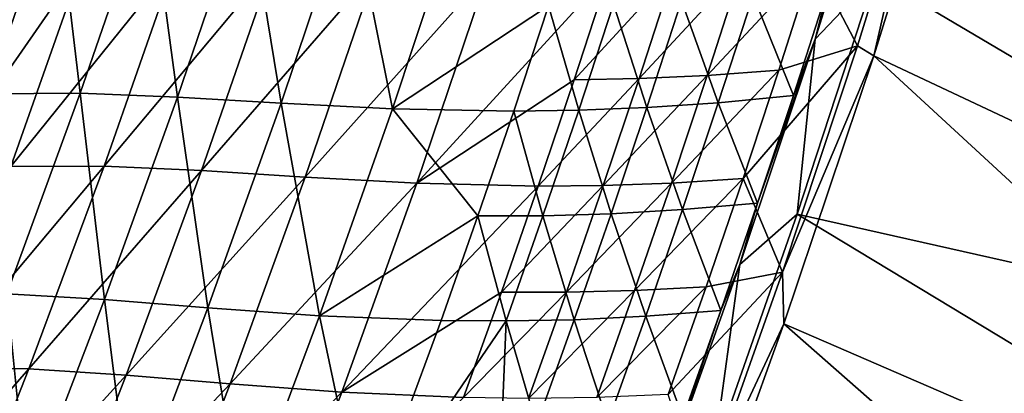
# Model space of a CAD drawing. Header units: metres. Extents: x -1 to 1402, y -1402 to 1.
# Tile 316 of 444: x 1237 to 1301, y -745 to -721. Entities that reach past the tile are written whole.
import ezdxf

# ---------------------------------------------------------------- set-up
doc = ezdxf.new("R2010")
doc.units = ezdxf.units.M

msp = doc.modelspace()

# ---------------------------------------------------------------- linework, layer by layer
at = {"layer": 'None0'}
for points in [[(1301.86499, -692.09436, -32.129154), (1343.546997, -729.261292, -3), (1297.314819, -707.90094, -32.128944)], [(1297.074219, -703.463257, -29.54385), (1292.544312, -718.334961, -29.543623), (1342.767334, -729.163757)], [(1297.074219, -703.463257, -29.54385), (1342.767334, -729.163757), (1347.497803, -713.16217)], [(1288.666748, -722.436462, -30.957438), (1293.245361, -707.761719, -30.957695), (1289.505005, -719.092834, -32.353523)], [(1292.544312, -718.334961, -29.543623), (1293.245361, -707.761719, -30.957695), (1288.666748, -722.436462, -30.957438)], [(1295.966187, -708.119385, -32.844994), (1291.409668, -722.869568, -32.845009), (1288.555908, -717.414856, -60.693943)], [(1295.966187, -708.119385, -32.844994), (1292.456665, -723.520264, -32.128693), (1291.409668, -722.869568, -32.845009)], [(1297.314819, -707.90094, -32.128944), (1338.482666, -745.180298, -3), (1292.456665, -723.520264, -32.128693)], [(1297.314819, -707.90094, -32.128944), (1292.456665, -723.520264, -32.128693), (1295.966187, -708.119385, -32.844994)], [(1343.546997, -729.261292, -3), (1338.482666, -745.180298, -3), (1297.314819, -707.90094, -32.128944)], [(1241.158569, -725.933289, -367.858002), (1245.648071, -712.868835, -367.85379), (1239.629028, -713.013367, -423.81366)], [(1247.452393, -726.193787, -311.880219), (1245.648071, -712.868835, -367.85379), (1241.158569, -725.933289, -367.858002)], [(1247.452393, -726.193787, -311.880219), (1251.932617, -713.010193, -311.875641), (1245.648071, -712.868835, -367.85379)], [(1239.629028, -713.013367, -423.81366), (1233.987915, -716.128784, -468.778473), (1235.134644, -725.975891, -423.817261)], [(1241.158569, -725.933289, -367.858002), (1239.629028, -713.013367, -423.81366), (1235.134644, -725.975891, -423.817261)], [(1254.139526, -726.587158, -255.898575), (1251.932617, -713.010193, -311.875641), (1247.452393, -726.193787, -311.880219)], [(1254.139526, -726.587158, -255.898575), (1258.607666, -713.268555, -255.894028), (1251.932617, -713.010193, -311.875641)], [(1261.343018, -726.942932, -199.931488), (1258.607666, -713.268555, -255.894028), (1254.139526, -726.587158, -255.898575)], [(1261.343018, -726.942932, -199.931488), (1265.797729, -713.474731, -199.927292), (1258.607666, -713.268555, -255.894028)], [(1271.438599, -720.285217, -143.998688), (1265.797729, -713.474731, -199.927292), (1261.343018, -726.942932, -199.931488)], [(1236.39624, -718.312439, -469.059692), (1241.292847, -717.568604, -424.099335), (1231.806641, -731.244873, -469.041473)], [(1241.292847, -717.568604, -424.099335), (1236.669678, -730.666748, -424.101624), (1231.806641, -731.244873, -469.041473)], [(1242.69873, -730.649902, -368.185089), (1236.669678, -730.666748, -424.101624), (1247.317261, -717.448059, -368.180725)], [(1236.669678, -730.666748, -424.101624), (1241.292847, -717.568604, -424.099335), (1247.317261, -717.448059, -368.180725)], [(1242.69873, -730.649902, -368.185089), (1247.317261, -717.448059, -368.180725), (1253.611572, -717.617126, -312.230316)], [(1253.611572, -717.617126, -312.230316), (1249.002563, -730.939697, -312.235718), (1242.69873, -730.649902, -368.185089)], [(1249.002563, -730.939697, -312.235718), (1253.611572, -717.617126, -312.230316), (1260.299072, -717.906311, -256.268341)], [(1255.702637, -731.365601, -256.273804), (1249.002563, -730.939697, -312.235718), (1260.299072, -717.906311, -256.268341)], [(1260.299072, -717.906311, -256.268341), (1267.501587, -718.14624, -200.324707), (1255.702637, -731.365601, -256.273804)], [(1283.936646, -717.797974, -88.583763), (1281.693237, -724.785339, -88.584999), (1277.289551, -724.98407, -116.496582)], [(1283.936646, -717.797974, -88.583763), (1277.289551, -724.98407, -116.496582), (1279.536255, -718.041565, -116.494888)], [(1288.555908, -717.414856, -60.693943), (1281.693237, -724.785339, -88.584999), (1283.936646, -717.797974, -88.583763)], [(1288.555908, -717.414856, -60.693943), (1286.315308, -724.448364, -60.694691), (1281.693237, -724.785339, -88.584999)], [(1291.409668, -722.869568, -32.845009), (1286.315308, -724.448364, -60.694691), (1288.555908, -717.414856, -60.693943)], [(1267.501587, -718.14624, -200.324707), (1262.919189, -731.756958, -200.329773), (1255.702637, -731.365601, -256.273804)], [(1275.340454, -718.166748, -144.423187), (1262.919189, -731.756958, -200.329773), (1267.501587, -718.14624, -200.324707)], [(1275.340454, -718.166748, -144.423187), (1273.090088, -725.065796, -144.425293), (1262.919189, -731.756958, -200.329773)], [(1279.536255, -718.041565, -116.494888), (1277.289551, -724.98407, -116.496582), (1273.090088, -725.065796, -144.425293)], [(1279.536255, -718.041565, -116.494888), (1273.090088, -725.065796, -144.425293), (1275.340454, -718.166748, -144.423187)], [(1292.544312, -718.334961, -29.543623), (1287.503052, -733.753845, -29.54335), (1337.706055, -745.063843)], [(1287.503052, -733.753845, -29.54335), (1292.544312, -718.334961, -29.543623), (1288.666748, -722.436462, -30.957438)], [(1292.544312, -718.334961, -29.543623), (1337.706055, -745.063843), (1342.767334, -729.163757)], [(1287.261841, -726.078796, -32.353924), (1289.505005, -719.092834, -32.353523), (1284.653687, -719.609314, -60.222061)], [(1288.666748, -722.436462, -30.957438), (1289.505005, -719.092834, -32.353523), (1287.261841, -726.078796, -32.353924)], [(1280.033813, -719.966248, -88.128525), (1282.408569, -726.548157, -60.22295), (1284.653687, -719.609314, -60.222061)], [(1284.653687, -719.609314, -60.222061), (1282.408569, -726.548157, -60.22295), (1287.261841, -726.078796, -32.353924)], [(1269.185303, -727.090454, -144.00032), (1271.438599, -720.285217, -143.998688), (1261.343018, -726.942932, -199.931488)], [(1273.383301, -727.032837, -116.05687), (1271.438599, -720.285217, -143.998688), (1269.185303, -727.090454, -144.00032)], [(1273.383301, -727.032837, -116.05687), (1275.633545, -720.184448, -116.055504), (1271.438599, -720.285217, -143.998688)], [(1277.786377, -726.859192, -88.129646), (1275.633545, -720.184448, -116.055504), (1273.383301, -727.032837, -116.05687)], [(1277.786377, -726.859192, -88.129646), (1280.033813, -719.966248, -88.128525), (1275.633545, -720.184448, -116.055504)], [(1282.408569, -726.548157, -60.22295), (1280.033813, -719.966248, -88.128525), (1277.786377, -726.859192, -88.129646)], [(1283.802612, -737.013, -30.957296), (1288.666748, -722.436462, -30.957438), (1284.950684, -733.045654, -32.354336)], [(1287.503052, -733.753845, -29.54335), (1288.666748, -722.436462, -30.957438), (1283.802612, -737.013, -30.957296)], [(1284.950684, -733.045654, -32.354336), (1288.666748, -722.436462, -30.957438), (1287.261841, -726.078796, -32.353924)], [(1286.315308, -724.448364, -60.694691), (1291.409668, -722.869568, -32.845009), (1284.005127, -731.460571, -60.695396)], [(1291.409668, -722.869568, -32.845009), (1286.556641, -737.518799, -32.84502), (1284.005127, -731.460571, -60.695396)], [(1292.456665, -723.520264, -32.128693), (1286.556641, -737.518799, -32.84502), (1291.409668, -722.869568, -32.845009)], [(1292.456665, -723.520264, -32.128693), (1286.645508, -740.848389, -32.128372), (1286.556641, -737.518799, -32.84502)], [(1292.456665, -723.520264, -32.128693), (1333.094238, -760.992554, -3), (1286.645508, -740.848389, -32.128372)], [(1338.482666, -745.180298, -3), (1333.094238, -760.992554, -3), (1292.456665, -723.520264, -32.128693)], [(1277.289551, -724.98407, -116.496582), (1274.974487, -731.90448, -116.498138), (1270.772095, -731.942444, -144.427231)], [(1277.289551, -724.98407, -116.496582), (1270.772095, -731.942444, -144.427231), (1273.090088, -725.065796, -144.425293)], [(1281.693237, -724.785339, -88.584999), (1274.974487, -731.90448, -116.498138), (1277.289551, -724.98407, -116.496582)], [(1281.693237, -724.785339, -88.584999), (1279.380737, -731.750916, -88.586143), (1274.974487, -731.90448, -116.498138)], [(1286.315308, -724.448364, -60.694691), (1279.380737, -731.750916, -88.586143), (1281.693237, -724.785339, -88.584999)], [(1279.380737, -731.750916, -88.586143), (1286.315308, -724.448364, -60.694691), (1284.005127, -731.460571, -60.695396)], [(1273.090088, -725.065796, -144.425293), (1270.772095, -731.942444, -144.427231), (1262.919189, -731.756958, -200.329773)], [(1236.421265, -738.906311, -367.861511), (1241.158569, -725.933289, -367.858002), (1235.134644, -725.975891, -423.817261)], [(1242.721191, -739.287903, -311.883911), (1241.158569, -725.933289, -367.858002), (1236.421265, -738.906311, -367.861511)], [(1242.721191, -739.287903, -311.883911), (1247.452393, -726.193787, -311.880219), (1241.158569, -725.933289, -367.858002)], [(1249.41748, -739.818054, -255.902222), (1247.452393, -726.193787, -311.880219), (1242.721191, -739.287903, -311.883911)], [(1249.41748, -739.818054, -255.902222), (1254.139526, -726.587158, -255.898575), (1247.452393, -726.193787, -311.880219)], [(1282.408569, -726.548157, -60.22295), (1284.950684, -733.045654, -32.354336), (1287.261841, -726.078796, -32.353924)], [(1256.631592, -740.325317, -199.93483), (1254.139526, -726.587158, -255.898575), (1249.41748, -739.818054, -255.902222)], [(1256.631592, -740.325317, -199.93483), (1261.343018, -726.942932, -199.931488), (1254.139526, -726.587158, -255.898575)], [(1275.472412, -733.732056, -88.130669), (1277.786377, -726.859192, -88.129646), (1273.383301, -727.032837, -116.05687)], [(1280.096313, -733.467346, -60.223808), (1277.786377, -726.859192, -88.129646), (1275.472412, -733.732056, -88.130669)], [(1280.096313, -733.467346, -60.223808), (1282.408569, -726.548157, -60.22295), (1277.786377, -726.859192, -88.129646)], [(1284.950684, -733.045654, -32.354336), (1282.408569, -726.548157, -60.22295), (1280.096313, -733.467346, -60.223808)], [(1266.866821, -733.874878, -144.001801), (1261.343018, -726.942932, -199.931488), (1256.631592, -740.325317, -199.93483)], [(1266.866821, -733.874878, -144.001801), (1269.185303, -727.090454, -144.00032), (1261.343018, -726.942932, -199.931488)], [(1271.067261, -733.860718, -116.058105), (1269.185303, -727.090454, -144.00032), (1266.866821, -733.874878, -144.001801)], [(1271.067261, -733.860718, -116.058105), (1273.383301, -727.032837, -116.05687), (1269.185303, -727.090454, -144.00032)], [(1275.472412, -733.732056, -88.130669), (1273.383301, -727.032837, -116.05687), (1271.067261, -733.860718, -116.058105)], [(1237.827393, -743.753479, -368.188751), (1231.797241, -743.664307, -424.103363), (1242.69873, -730.649902, -368.185089)], [(1231.797241, -743.664307, -424.103363), (1236.669678, -730.666748, -424.101624), (1242.69873, -730.649902, -368.185089)], [(1249.002563, -730.939697, -312.235718), (1237.827393, -743.753479, -368.188751), (1242.69873, -730.649902, -368.185089)], [(1244.137329, -744.165833, -312.240234), (1237.827393, -743.753479, -368.188751), (1249.002563, -730.939697, -312.235718)], [(1244.137329, -744.165833, -312.240234), (1249.002563, -730.939697, -312.235718), (1255.702637, -731.365601, -256.273804)], [(1250.84668, -744.730042, -256.278381), (1244.137329, -744.165833, -312.240234), (1255.702637, -731.365601, -256.273804)], [(1255.702637, -731.365601, -256.273804), (1262.919189, -731.756958, -200.329773), (1250.84668, -744.730042, -256.278381)], [(1262.919189, -731.756958, -200.329773), (1258.07373, -745.274536, -200.334), (1250.84668, -744.730042, -256.278381)], [(1270.772095, -731.942444, -144.427231), (1258.07373, -745.274536, -200.334), (1262.919189, -731.756958, -200.329773)], [(1270.772095, -731.942444, -144.427231), (1268.387329, -738.796326, -144.429001), (1258.07373, -745.274536, -200.334)], [(1274.974487, -731.90448, -116.498138), (1268.387329, -738.796326, -144.429001), (1270.772095, -731.942444, -144.427231)], [(1274.974487, -731.90448, -116.498138), (1272.592041, -738.802429, -116.499557), (1268.387329, -738.796326, -144.429001)], [(1279.380737, -731.750916, -88.586143), (1272.592041, -738.802429, -116.499557), (1274.974487, -731.90448, -116.498138)], [(1272.592041, -738.802429, -116.499557), (1279.380737, -731.750916, -88.586143), (1277.000122, -738.69458, -88.587189)], [(1277.000122, -738.69458, -88.587189), (1279.380737, -731.750916, -88.586143), (1284.005127, -731.460571, -60.695396)], [(1284.005127, -731.460571, -60.695396), (1281.625732, -738.451294, -60.696064), (1277.000122, -738.69458, -88.587189)], [(1284.005127, -731.460571, -60.695396), (1286.556641, -737.518799, -32.84502), (1281.625732, -738.451294, -60.696064)], [(1282.571899, -739.993042, -32.354755), (1284.950684, -733.045654, -32.354336), (1280.096313, -733.467346, -60.223808)], [(1282.571899, -739.993042, -32.354755), (1283.802612, -737.013, -30.957296), (1284.950684, -733.045654, -32.354336)], [(1264.483765, -740.638, -144.003082), (1266.866821, -733.874878, -144.001801), (1256.631592, -740.325317, -199.93483)], [(1268.686035, -740.667725, -116.059196), (1266.866821, -733.874878, -144.001801), (1264.483765, -740.638, -144.003082)], [(1268.686035, -740.667725, -116.059196), (1271.067261, -733.860718, -116.058105), (1266.866821, -733.874878, -144.001801)], [(1268.686035, -740.667725, -116.059196), (1273.092529, -740.584412, -88.131607), (1271.067261, -733.860718, -116.058105)], [(1273.092529, -740.584412, -88.131607), (1275.472412, -733.732056, -88.130669), (1271.067261, -733.860718, -116.058105)], [(1277.717285, -740.366577, -60.224632), (1275.472412, -733.732056, -88.130669), (1273.092529, -740.584412, -88.131607)], [(1277.717285, -740.366577, -60.224632), (1280.096313, -733.467346, -60.223808), (1275.472412, -733.732056, -88.130669)], [(1282.571899, -739.993042, -32.354755), (1280.096313, -733.467346, -60.223808), (1277.717285, -740.366577, -60.224632)], [(1287.503052, -733.753845, -29.54335), (1282.137817, -749.090149, -29.543043), (1332.321289, -760.857239)], [(1282.137817, -749.090149, -29.543043), (1287.503052, -733.753845, -29.54335), (1283.802612, -737.013, -30.957296)], [(1287.503052, -733.753845, -29.54335), (1332.321289, -760.857239), (1337.706055, -745.063843)], [(1278.657349, -751.488586, -30.957264), (1283.802612, -737.013, -30.957296), (1282.571899, -739.993042, -32.354755)], [(1282.137817, -749.090149, -29.543043), (1283.802612, -737.013, -30.957296), (1278.657349, -751.488586, -30.957264)], [(1286.556641, -737.518799, -32.84502), (1279.177979, -745.420288, -60.69669), (1281.625732, -738.451294, -60.696064)], [(1286.556641, -737.518799, -32.84502), (1281.413574, -752.065002, -32.844986), (1279.177979, -745.420288, -60.69669)], [(1286.645508, -740.848389, -32.128372), (1281.413574, -752.065002, -32.844986), (1286.556641, -737.518799, -32.84502)], [(1237.745239, -752.288879, -311.886688), (1236.421265, -738.906311, -367.861511), (1231.442139, -751.784058, -367.864258)], [(1237.745239, -752.288879, -311.886688), (1242.721191, -739.287903, -311.883911), (1236.421265, -738.906311, -367.861511)], [(1268.387329, -738.796326, -144.429001), (1265.936279, -745.627197, -144.430603), (1258.07373, -745.274536, -200.334)], [(1272.592041, -738.802429, -116.499557), (1265.936279, -745.627197, -144.430603), (1268.387329, -738.796326, -144.429001)], [(1265.936279, -745.627197, -144.430603), (1272.592041, -738.802429, -116.499557), (1270.142578, -745.677795, -116.500832)], [(1270.142578, -745.677795, -116.500832), (1272.592041, -738.802429, -116.499557), (1277.000122, -738.69458, -88.587189)], [(1274.55188, -745.615967, -88.588135), (1270.142578, -745.677795, -116.500832), (1277.000122, -738.69458, -88.587189)], [(1281.625732, -738.451294, -60.696064), (1279.177979, -745.420288, -60.69669), (1274.55188, -745.615967, -88.588135)], [(1281.625732, -738.451294, -60.696064), (1274.55188, -745.615967, -88.588135), (1277.000122, -738.69458, -88.587189)], [(1244.447632, -752.957825, -255.904892), (1242.721191, -739.287903, -311.883911), (1237.745239, -752.288879, -311.886688)], [(1244.447632, -752.957825, -255.904892), (1249.41748, -739.818054, -255.902222), (1242.721191, -739.287903, -311.883911)], [(1251.668701, -753.618591, -199.937271), (1249.41748, -739.818054, -255.902222), (1244.447632, -752.957825, -255.904892)], [(1251.668701, -753.618591, -199.937271), (1256.631592, -740.325317, -199.93483), (1249.41748, -739.818054, -255.902222)], [(1280.126099, -746.920654, -32.35519), (1282.571899, -739.993042, -32.354755), (1277.717285, -740.366577, -60.224632)], [(1280.126099, -746.920654, -32.35519), (1278.657349, -751.488586, -30.957264), (1282.571899, -739.993042, -32.354755)], [(1259.526611, -754.098877, -144.005142), (1256.631592, -740.325317, -199.93483), (1251.668701, -753.618591, -199.937271)], [(1264.483765, -740.638, -144.003082), (1256.631592, -740.325317, -199.93483), (1259.526611, -754.098877, -144.005142)], [(1259.526611, -754.098877, -144.005142), (1268.686035, -740.667725, -116.059196), (1264.483765, -740.638, -144.003082)], [(1268.137695, -754.226196, -88.133179), (1268.686035, -740.667725, -116.059196), (1259.526611, -754.098877, -144.005142)], [(1268.137695, -754.226196, -88.133179), (1270.647461, -747.415894, -88.132439), (1268.686035, -740.667725, -116.059196)], [(1270.647461, -747.415894, -88.132439), (1273.092529, -740.584412, -88.131607), (1268.686035, -740.667725, -116.059196)], [(1273.092529, -740.584412, -88.131607), (1270.647461, -747.415894, -88.132439), (1275.272217, -747.245422, -60.225418)], [(1275.272217, -747.245422, -60.225418), (1277.717285, -740.366577, -60.224632), (1273.092529, -740.584412, -88.131607)], [(1280.126099, -746.920654, -32.35519), (1277.717285, -740.366577, -60.224632), (1275.272217, -747.245422, -60.225418)], [(1286.645508, -740.848389, -32.128372), (1327.38855, -776.693176, -3), (1280.990845, -756.555847, -32.128044)], [(1286.645508, -740.848389, -32.128372), (1280.990845, -756.555847, -32.128044), (1281.413574, -752.065002, -32.844986)], [(1333.094238, -760.992554, -3), (1327.38855, -776.693176, -3), (1286.645508, -740.848389, -32.128372)], [(1226.682739, -756.55835, -424.104584), (1231.797241, -743.664307, -424.103363), (1237.827393, -743.753479, -368.188751)], [(1232.709839, -756.755981, -368.19162), (1226.682739, -756.55835, -424.104584), (1237.827393, -743.753479, -368.188751)], [(1237.827393, -743.753479, -368.188751), (1244.137329, -744.165833, -312.240234), (1232.709839, -756.755981, -368.19162)], [(1244.137329, -744.165833, -312.240234), (1239.022339, -757.292908, -312.243866), (1232.709839, -756.755981, -368.19162)], [(1239.022339, -757.292908, -312.243866), (1244.137329, -744.165833, -312.240234), (1250.84668, -744.730042, -256.278381)], [(1245.737305, -757.997131, -256.282013), (1239.022339, -757.292908, -312.243866), (1250.84668, -744.730042, -256.278381)], [(1250.84668, -744.730042, -256.278381), (1258.07373, -745.274536, -200.334), (1245.737305, -757.997131, -256.282013)], [(1258.07373, -745.274536, -200.334), (1252.970703, -758.696655, -200.337357), (1245.737305, -757.997131, -256.282013)], [(1258.07373, -745.274536, -200.334), (1265.936279, -745.627197, -144.430603), (1252.970703, -758.696655, -200.337357)]]:
    msp.add_3dface(points, dxfattribs=at)
at = {"layer": 'None01'}
for points in [[(1150.81958, -781.702271, -521.977783), (1294.119019, -124.129761, -521.977783), (1274.459961, -120.453018, -521.977783)], [(1274.459961, -120.453018, -521.977783), (1274.459961, -120.453018, -541.977783), (1150.81958, -781.702271, -521.977783)], [(1274.459961, -120.453018, -541.977783), (1150.81958, -781.702271, -541.977783), (1150.81958, -781.702271, -521.977783)], [(1294.119019, -124.129761, -541.977783), (1150.81958, -781.702271, -541.977783), (1274.459961, -120.453018, -541.977783)], [(1170.478882, -785.378174, -521.977783), (1294.119019, -124.129761, -521.977783), (1150.81958, -781.702271, -521.977783)], [(1294.119019, -124.129761, -541.977783), (1170.478882, -785.378174, -541.977783), (1150.81958, -781.702271, -541.977783)], [(1170.478882, -785.378174, -521.977783), (1170.478882, -785.378174, -541.977783), (1294.119019, -124.129761, -521.977783)], [(1170.478882, -785.378174, -541.977783), (1294.119019, -124.129761, -541.977783), (1294.119019, -124.129761, -521.977783)]]:
    msp.add_3dface(points, dxfattribs=at)

doc.saveas('drawing.dxf')
